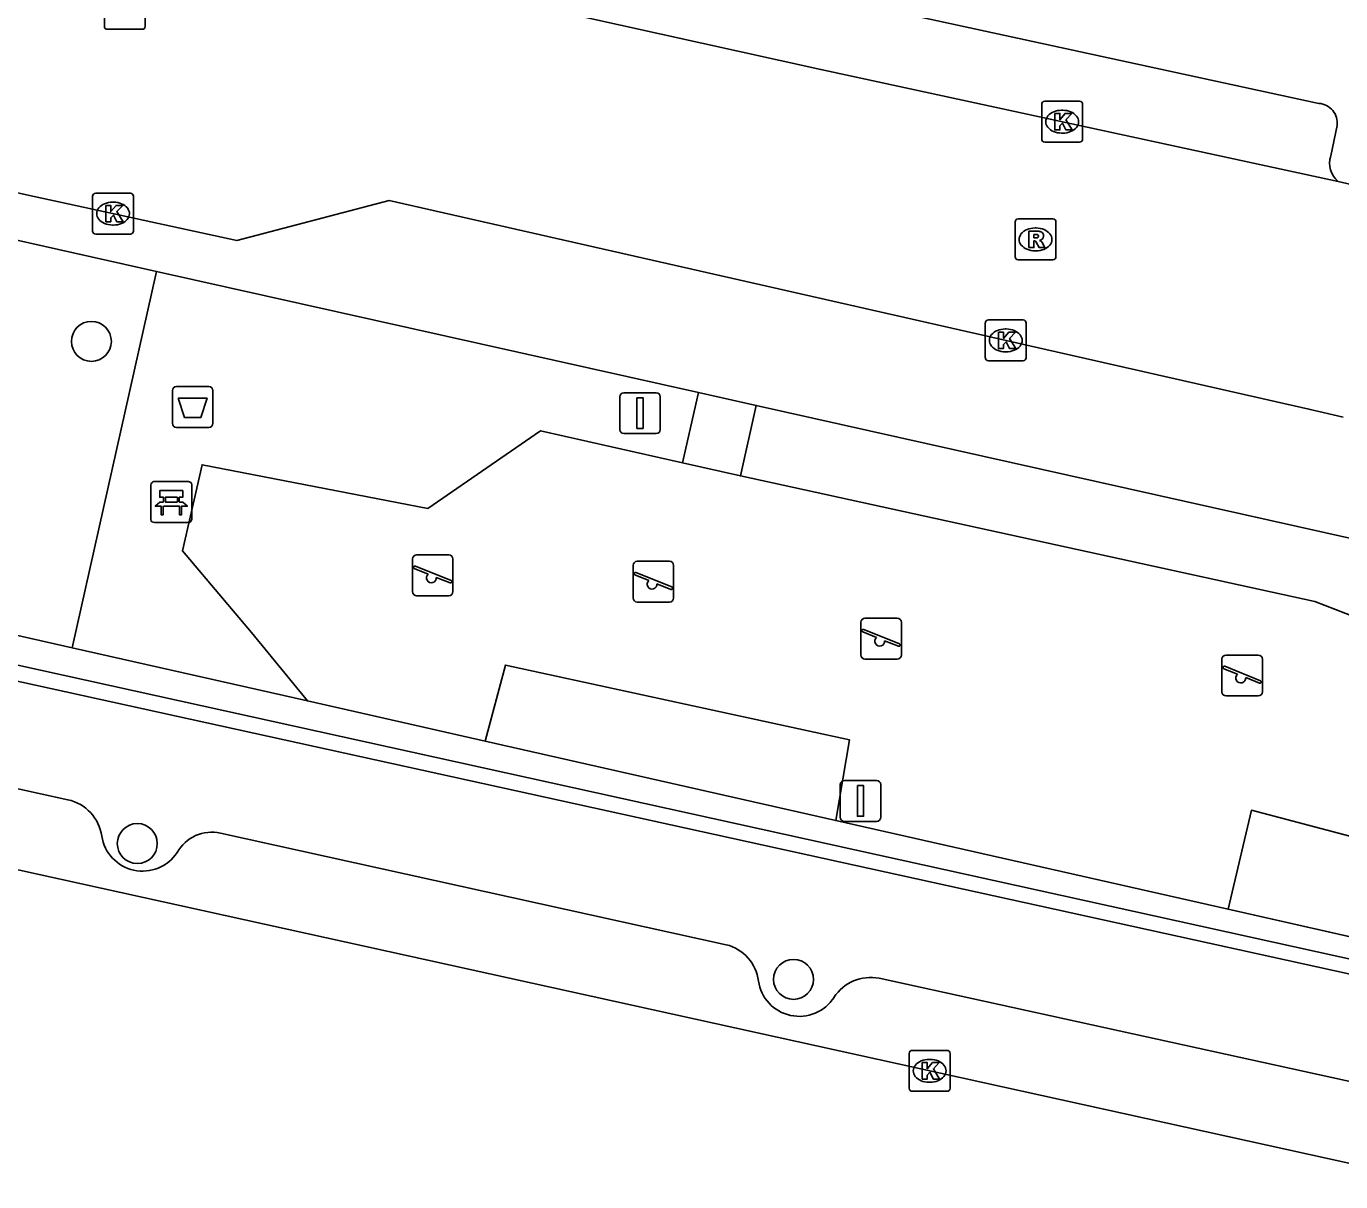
# Model space of a CAD drawing. Extents: x 162172 to 163187, y 382874 to 383684.
# Drawn here: x 162966.12 to 162998.29, y 383081.93 to 383110.2 of the extents above; entities that cross this region are included whole.
import ezdxf

# ---------------------------------------------------------------- set-up
doc = ezdxf.new("R2010")
doc.units = 0
for name, color, linetype in [('IMGEO_Afvalbak', 7, 'Continuous'), ('IMGEO_Bank', 7, 'Continuous'), ('IMGEO_Boom', 7, 'Continuous'), ('IMGEO_Groenvoorziening', 7, 'Continuous'), ('IMGEO_Haag', 7, 'Continuous'), ('IMGEO_Hek', 7, 'Continuous'), ('IMGEO_Kolk', 7, 'Continuous'), ('IMGEO_Rijbaan_lokaal_open', 7, 'Continuous'), ('IMGEO_Rioolput', 7, 'Continuous'), ('IMGEO_Speelvoorziening', 7, 'Continuous'), ('IMGEO_Verkeersbordpaal', 7, 'Continuous'), ('IMGEO_Voetpad_open', 7, 'Continuous')]:
    doc.layers.add(name, color=color, linetype=linetype)

msp = doc.modelspace()

# ---------------------------------------------------------------- linework, layer by layer
at = {"layer": 'IMGEO_Afvalbak'}
for p, q in [((162969.695, 383100.487), (162969.695, 383101.287)), ((162969.695, 383101.287), (162969.695, 383100.487)), ((162969.795, 383101.387), (162970.585, 383101.387)), ((162970.585, 383101.387), (162969.795, 383101.387)), ((162970.685, 383101.287), (162970.685, 383100.487)), ((162970.685, 383100.487), (162970.685, 383101.287)), ((162970.585, 383100.387), (162969.795, 383100.387)), ((162969.795, 383100.387), (162970.585, 383100.387))]:
    msp.add_line(p, q, dxfattribs=at)
msp.add_lwpolyline([(162969.838, 383101.101), (162970.542, 383101.101), (162970.393, 383100.631), (162969.987, 383100.631), (162969.838, 383101.101)], dxfattribs=at)
for centre, start, end in [((162969.795, 383101.287), 90, 180), ((162969.795, 383101.287), 90, 180), ((162970.585, 383101.287), 0, 90), ((162970.585, 383101.287), 360, 90), ((162969.795, 383100.487), 180, 270), ((162969.795, 383100.487), 180, 270), ((162970.585, 383100.487), 270, 0), ((162970.585, 383100.487), 270, 0)]:
    msp.add_arc(centre, 0.1, start, end, dxfattribs=at)
at = {"layer": 'IMGEO_Bank'}
for p, q in [((162969.168, 383098.135), (162969.168, 383098.976)), ((162969.168, 383098.976), (162969.168, 383098.135)), ((162969.243, 383099.06), (162970.084, 383099.06)), ((162970.084, 383099.06), (162969.243, 383099.06)), ((162970.168, 383098.985), (162970.168, 383098.144)), ((162970.168, 383098.144), (162970.168, 383098.985)), ((162969.477, 383098.566), (162969.477, 383098.672)), ((162969.521, 383098.672), (162969.521, 383098.566)), ((162969.809, 383098.678), (162969.527, 383098.678)), ((162969.527, 383098.56), (162969.809, 383098.56)), ((162969.815, 383098.566), (162969.815, 383098.672)), ((162969.859, 383098.672), (162969.859, 383098.566)), ((162969.865, 383098.458), (162969.472, 383098.458)), ((162970.093, 383098.06), (162969.252, 383098.06)), ((162969.252, 383098.06), (162970.093, 383098.06))]:
    msp.add_line(p, q, dxfattribs=at)
for points in [[(162969.415, 383098.458), (162969.273, 383098.458), (162969.385, 383098.56), (162969.471, 383098.56)], [(162969.471, 383098.678), (162969.385, 383098.678), (162969.385, 383098.839), (162969.948, 383098.839), (162969.948, 383098.678), (162969.865, 383098.678)], [(162969.865, 383098.56), (162969.948, 383098.56), (162970.06, 383098.458), (162969.921, 383098.458)], [(162969.465, 383098.451), (162969.465, 383098.244), (162969.422, 383098.244), (162969.422, 383098.451)], [(162969.915, 383098.451), (162969.915, 383098.244), (162969.871, 383098.244), (162969.871, 383098.451)]]:
    msp.add_lwpolyline(points, dxfattribs=at)
for centre, radius, start, end in [((162969.246, 383098.982), 0.0779, 92.4484, 184.2845), ((162969.246, 383098.982), 0.0779, 92.4484, 184.2845), ((162970.09, 383098.982), 0.0779, 2.4484, 94.2845), ((162970.09, 383098.982), 0.0779, 2.4484, 94.2845), ((162969.47, 383098.671), 0.00671, 2.8957, 87.1043), ((162969.47, 383098.567), 0.00671, 272.8957, 357.1043), ((162969.527, 383098.671), 0.00671, 92.8957, 177.1043), ((162969.527, 383098.567), 0.00671, 182.8957, 267.1043), ((162969.809, 383098.671), 0.00671, 2.8957, 87.1043), ((162969.809, 383098.567), 0.00671, 272.8957, 357.1043), ((162969.866, 383098.671), 0.00671, 92.8957, 177.1043), ((162969.866, 383098.567), 0.00671, 182.8957, 267.1043), ((162969.415, 383098.451), 0.00671, 2.8957, 87.1043), ((162969.472, 383098.451), 0.00671, 92.8957, 177.1043), ((162969.864, 383098.451), 0.00671, 2.8957, 87.1043), ((162969.921, 383098.451), 0.00671, 92.8957, 177.1043), ((162969.246, 383098.138), 0.0779, 182.4484, 274.2845), ((162969.246, 383098.138), 0.0779, 182.4484, 274.2845), ((162970.09, 383098.138), 0.0779, 272.4484, 4.2845), ((162970.09, 383098.138), 0.0779, 272.4484, 4.2845)]:
    msp.add_arc(centre, radius, start, end, dxfattribs=at)
at = {"layer": 'IMGEO_Boom'}
for centre in [(162967.712, 383102.492), (162968.835, 383090.203), (162984.894, 383086.88)]:
    msp.add_circle(centre, 0.489, dxfattribs=at)
at = {"layer": 'IMGEO_Groenvoorziening'}
for points in [[(162969.304, 383104.205), (162967.241, 383094.994)], [(162972.998, 383093.692), (162971.63, 383095.366), (162969.939, 383097.368), (162970.422, 383099.473), (162975.944, 383098.403), (162978.705, 383100.301), (162982.181, 383099.517)], [(162983.596, 383099.2), (162997.652, 383096.125), (163002.208, 383094.365), (163001.069, 383089.706), (162996.099, 383091.017), (162995.53, 383088.595)], [(162985.927, 383090.767), (162986.263, 383092.743), (162977.842, 383094.572), (162977.349, 383092.708)]]:
    msp.add_lwpolyline(points, dxfattribs=at)
at = {"layer": 'IMGEO_Haag'}
for points in [[(162967.241, 383094.994), (162957.516, 383097.194)], [(162957.361, 383096.454), (163000, 383087.049), (163005.605, 383085.809), (163013.53, 383084.051)], [(162967.241, 383094.994), (162972.998, 383093.692)], [(162972.998, 383093.692), (162977.349, 383092.708)], [(162977.349, 383092.708), (162985.927, 383090.767)], [(162985.927, 383090.767), (162995.53, 383088.595)], [(162995.53, 383088.595), (163000, 383087.584), (163005.036, 383086.445)]]:
    msp.add_lwpolyline(points, dxfattribs=at)
at = {"layer": 'IMGEO_Hek'}
msp.add_lwpolyline([(163005.036, 383086.445), (162995.53, 383088.595), (162985.927, 383090.767), (162977.349, 383092.708), (162972.998, 383093.692), (162967.241, 383094.994), (162969.304, 383104.205), (162982.566, 383101.239), (162982.181, 383099.517), (162983.596, 383099.2), (162983.981, 383100.923), (163000, 383097.338), (163007.118, 383095.739)], dxfattribs=at)
at = {"layer": 'IMGEO_Kolk'}
for p, q in [((162968.028, 383110.202), (162968.028, 383111.054)), ((162969.029, 383111.054), (162969.029, 383110.202)), ((162968.955, 383110.128), (162968.103, 383110.128)), ((162990.968, 383107.442), (162990.968, 383108.294)), ((162991.043, 383108.368), (162991.895, 383108.368)), ((162991.969, 383108.294), (162991.969, 383107.442)), ((162991.456, 383108.148), (162991.481, 383108.148)), ((162991.479, 383107.588), (162991.454, 383107.588)), ((162991.895, 383107.368), (162991.043, 383107.368)), ((162967.741, 383105.192), (162967.741, 383106.044)), ((162967.816, 383106.118), (162968.668, 383106.118)), ((162968.742, 383106.044), (162968.742, 383105.192)), ((162968.229, 383105.898), (162968.254, 383105.898)), ((162968.252, 383105.338), (162968.227, 383105.338)), ((162968.668, 383105.118), (162967.816, 383105.118)), ((162989.588, 383102.09), (162989.588, 383102.942)), ((162989.663, 383103.016), (162990.515, 383103.016)), ((162990.076, 383102.796), (162990.101, 383102.796)), ((162990.589, 383102.942), (162990.589, 383102.09)), ((162990.099, 383102.236), (162990.074, 383102.236)), ((162990.515, 383102.016), (162989.663, 383102.016)), ((162987.724, 383084.216), (162987.724, 383085.068)), ((162987.799, 383085.142), (162988.651, 383085.142)), ((162988.725, 383085.068), (162988.725, 383084.216)), ((162988.212, 383084.922), (162988.237, 383084.922)), ((162988.651, 383084.142), (162987.799, 383084.142)), ((162988.235, 383084.362), (162988.21, 383084.362))]:
    msp.add_line(p, q, dxfattribs=at)
for points in [[(162968.028, 383110.202), (162968.028, 383111.054)], [(162969.029, 383111.054), (162969.029, 383110.202)], [(162968.955, 383110.128), (162968.103, 383110.128)], [(162990.968, 383107.442), (162990.968, 383108.294)], [(162991.043, 383108.368), (162991.895, 383108.368)], [(162991.969, 383108.294), (162991.969, 383107.442)], [(162991.289, 383108.068), (162991.412, 383108.068), (162991.412, 383107.917), (162991.542, 383108.068), (162991.706, 383108.068), (162991.56, 383107.917), (162991.713, 383107.668), (162991.561, 383107.668), (162991.476, 383107.832), (162991.412, 383107.765), (162991.412, 383107.668), (162991.289, 383107.668), (162991.289, 383108.068)], [(162991.895, 383107.368), (162991.043, 383107.368)], [(162967.741, 383105.192), (162967.741, 383106.044)], [(162967.816, 383106.118), (162968.668, 383106.118)], [(162968.742, 383106.044), (162968.742, 383105.192)], [(162968.062, 383105.818), (162968.185, 383105.818), (162968.185, 383105.667), (162968.315, 383105.818), (162968.479, 383105.818), (162968.333, 383105.667), (162968.486, 383105.418), (162968.334, 383105.418), (162968.249, 383105.582), (162968.185, 383105.515), (162968.185, 383105.418), (162968.062, 383105.418), (162968.062, 383105.818)], [(162968.668, 383105.118), (162967.816, 383105.118)], [(162989.588, 383102.09), (162989.588, 383102.942)], [(162989.663, 383103.016), (162990.515, 383103.016)], [(162989.909, 383102.716), (162990.032, 383102.716), (162990.032, 383102.565), (162990.162, 383102.716), (162990.326, 383102.716), (162990.18, 383102.565), (162990.333, 383102.316), (162990.181, 383102.316), (162990.096, 383102.48), (162990.032, 383102.413), (162990.032, 383102.316), (162989.909, 383102.316), (162989.909, 383102.716)], [(162990.589, 383102.942), (162990.589, 383102.09)], [(162990.515, 383102.016), (162989.663, 383102.016)], [(162987.724, 383084.216), (162987.724, 383085.068)], [(162987.799, 383085.142), (162988.651, 383085.142)], [(162988.725, 383085.068), (162988.725, 383084.216)], [(162988.045, 383084.842), (162988.168, 383084.842), (162988.168, 383084.691), (162988.298, 383084.842), (162988.462, 383084.842), (162988.316, 383084.691), (162988.469, 383084.442), (162988.317, 383084.442), (162988.232, 383084.606), (162988.168, 383084.539), (162988.168, 383084.442), (162988.045, 383084.442), (162988.045, 383084.842)], [(162988.651, 383084.142), (162987.799, 383084.142)]]:
    msp.add_lwpolyline(points, dxfattribs=at)
for centre, start, end in [((162968.105, 383110.204), 181.552, 268.448), ((162968.105, 383110.204), 181.552, 268.448), ((162968.953, 383110.204), 271.552, 358.448), ((162968.953, 383110.204), 271.552, 358.448), ((162991.045, 383108.292), 91.552, 178.448), ((162991.045, 383108.292), 91.552, 178.448), ((162991.893, 383108.292), 1.552, 88.448), ((162991.893, 383108.292), 1.552, 88.448), ((162991.045, 383107.444), 181.552, 268.448), ((162991.045, 383107.444), 181.552, 268.448), ((162991.893, 383107.444), 271.552, 358.448), ((162991.893, 383107.444), 271.552, 358.448), ((162967.818, 383106.042), 91.552, 178.448), ((162967.818, 383106.042), 91.552, 178.448), ((162968.666, 383106.042), 1.552, 88.448), ((162968.666, 383106.042), 1.552, 88.448), ((162967.818, 383105.194), 181.552, 268.448), ((162967.818, 383105.194), 181.552, 268.448), ((162968.666, 383105.194), 271.552, 358.448), ((162968.666, 383105.194), 271.552, 358.448), ((162989.665, 383102.94), 91.552, 178.448), ((162989.665, 383102.94), 91.552, 178.448), ((162990.513, 383102.94), 1.552, 88.448), ((162990.513, 383102.94), 1.552, 88.448), ((162989.665, 383102.092), 181.552, 268.448), ((162989.665, 383102.092), 181.552, 268.448), ((162990.513, 383102.092), 271.552, 358.448), ((162990.513, 383102.092), 271.552, 358.448), ((162987.801, 383085.066), 91.552, 178.448), ((162987.801, 383085.066), 91.552, 178.448), ((162988.649, 383085.066), 1.552, 88.448), ((162988.649, 383085.066), 1.552, 88.448), ((162987.801, 383084.218), 181.552, 268.448), ((162987.801, 383084.218), 181.552, 268.448), ((162988.649, 383084.218), 271.552, 358.448), ((162988.649, 383084.218), 271.552, 358.448)]:
    msp.add_arc(centre, 0.0765, start, end, dxfattribs=at)
for centre, major_axis, ratio, start_param, end_param in [((162991.455, 383107.868), (-0.387, 0.002), 0.722429, 4.712389, 7.853982), ((162991.48, 383107.868), (-0.39, 0.002), 0.717154, 1.570796, 4.712389), ((162968.228, 383105.618), (-0.387, 0.002), 0.722429, 4.712389, 7.853982), ((162968.253, 383105.618), (-0.39, 0.002), 0.717154, 1.570796, 4.712389), ((162990.075, 383102.516), (-0.387, 0.002), 0.722429, 4.712389, 7.853982), ((162990.1, 383102.516), (-0.39, 0.002), 0.717154, 1.570796, 4.712389), ((162988.211, 383084.642), (-0.387, 0.002), 0.722429, 4.712389, 7.853982), ((162988.236, 383084.642), (-0.39, 0.002), 0.717154, 1.570796, 4.712389)]:
    msp.add_ellipse(centre, major_axis=major_axis, ratio=ratio, start_param=start_param, end_param=end_param, dxfattribs=at)
at = {"layer": 'IMGEO_Rijbaan_lokaal_open'}
for points in [[(162777.11, 383131.169), (162892.326, 383105.776), (163000, 383082.046), (163013.118, 383079.154)], [(162975.76, 383111.323), (162985.56, 383109.143), (162998.226, 383106.407)], [(162998.345, 383100.64), (162997.508, 383100.834), (162974.997, 383105.942), (162971.268, 383104.961), (162966.126, 383106.079), (162963.964, 383106.56)], [(162998.226, 383106.407), (162999.573, 383106.093)]]:
    msp.add_lwpolyline(points, dxfattribs=at)
at = {"layer": 'IMGEO_Rioolput'}
for p, q in [((162990.316, 383104.561), (162990.316, 383105.413)), ((162990.391, 383105.487), (162991.243, 383105.487)), ((162991.317, 383105.413), (162991.317, 383104.561)), ((162990.804, 383105.267), (162990.829, 383105.267)), ((162990.827, 383104.707), (162990.802, 383104.707)), ((162991.243, 383104.487), (162990.391, 383104.487))]:
    msp.add_line(p, q, dxfattribs=at)
for points in [[(162990.316, 383104.561), (162990.316, 383105.413)], [(162990.391, 383105.487), (162991.243, 383105.487)], [(162991.317, 383105.413), (162991.317, 383104.561)], [(162990.905, 383105.185), (162990.653, 383105.187), (162990.653, 383104.787)], [(162990.831, 383105.106), (162990.777, 383105.106), (162990.777, 383105.025)], [(162990.777, 383105.025), (162990.829, 383105.025)], [(162990.653, 383104.787), (162990.777, 383104.787), (162990.777, 383104.949), (162990.788, 383104.949)], [(162990.835, 383104.92), (162990.906, 383104.787), (162991.046, 383104.787), (162990.981, 383104.913)], [(162991.243, 383104.487), (162990.391, 383104.487)]]:
    msp.add_lwpolyline(points, dxfattribs=at)
for centre, radius, start, end in [((162990.393, 383105.411), 0.0765, 91.552, 178.448), ((162990.393, 383105.411), 0.0765, 91.552, 178.448), ((162991.241, 383105.411), 0.0765, 1.552, 88.448), ((162991.241, 383105.411), 0.0765, 1.552, 88.448), ((162990.813, 383105.214), 0.19, 274.7715, 282.9687), ((162990.837, 383105.01), 0.0964, 77.0061, 93.1865), ((162990.851, 383105.067), 0.0378, 276.6634, 79.6772), ((162990.904, 383105.075), 0.109, 350.3612, 89.416), ((162990.902, 383105.075), 0.112, 277.5842, 350.9817), ((162990.886, 383104.86), 0.108, 29.5134, 73.7905), ((162990.787, 383104.896), 0.0533, 26.0293, 88.6989), ((162990.393, 383104.563), 0.0765, 181.552, 268.448), ((162990.393, 383104.563), 0.0765, 181.552, 268.448), ((162991.241, 383104.563), 0.0765, 271.552, 358.448), ((162991.241, 383104.563), 0.0765, 271.552, 358.448)]:
    msp.add_arc(centre, radius, start, end, dxfattribs=at)
for centre, major_axis, ratio, start_param, end_param in [((162990.803, 383104.987), (-0.387, 0.002), 0.722429, 4.712389, 7.853982), ((162990.828, 383104.987), (-0.39, 0.002), 0.717154, 1.570796, 4.712389)]:
    msp.add_ellipse(centre, major_axis=major_axis, ratio=ratio, start_param=start_param, end_param=end_param, dxfattribs=at)
at = {"layer": 'IMGEO_Speelvoorziening'}
for p, q in [((162975.67, 383097.268), (162976.46, 383097.268)), ((162976.46, 383097.268), (162975.67, 383097.268)), ((162975.57, 383096.368), (162975.57, 383097.168)), ((162975.57, 383097.168), (162975.57, 383096.368)), ((162975.953, 383096.796), (162975.614, 383096.933)), ((162975.639, 383096.993), (162976.515, 383096.64)), ((162976.56, 383097.168), (162976.56, 383096.368)), ((162976.56, 383096.368), (162976.56, 383097.168)), ((162980.97, 383096.212), (162980.97, 383097.012)), ((162980.97, 383097.012), (162980.97, 383096.212)), ((162981.07, 383097.112), (162981.86, 383097.112)), ((162981.86, 383097.112), (162981.07, 383097.112)), ((162981.96, 383097.012), (162981.96, 383096.212)), ((162981.96, 383096.212), (162981.96, 383097.012)), ((162976.491, 383096.58), (162976.151, 383096.717)), ((162981.353, 383096.64), (162981.014, 383096.777)), ((162981.039, 383096.837), (162981.915, 383096.484)), ((162976.46, 383096.268), (162975.67, 383096.268)), ((162975.67, 383096.268), (162976.46, 383096.268)), ((162981.891, 383096.424), (162981.551, 383096.561)), ((162981.86, 383096.112), (162981.07, 383096.112)), ((162981.07, 383096.112), (162981.86, 383096.112)), ((162986.643, 383095.718), (162987.433, 383095.718)), ((162987.433, 383095.718), (162986.643, 383095.718)), ((162986.543, 383094.818), (162986.543, 383095.618)), ((162986.543, 383095.618), (162986.543, 383094.818)), ((162986.926, 383095.246), (162986.587, 383095.383)), ((162986.612, 383095.443), (162987.488, 383095.09)), ((162987.533, 383095.618), (162987.533, 383094.818)), ((162987.533, 383094.818), (162987.533, 383095.618)), ((162987.464, 383095.03), (162987.124, 383095.167)), ((162987.433, 383094.718), (162986.643, 383094.718)), ((162986.643, 383094.718), (162987.433, 383094.718)), ((162995.379, 383093.917), (162995.379, 383094.717)), ((162995.379, 383094.717), (162995.379, 383093.917)), ((162995.479, 383094.817), (162996.269, 383094.817)), ((162996.269, 383094.817), (162995.479, 383094.817)), ((162996.369, 383094.717), (162996.369, 383093.917)), ((162996.369, 383093.917), (162996.369, 383094.717)), ((162995.762, 383094.345), (162995.423, 383094.482)), ((162995.448, 383094.542), (162996.324, 383094.189)), ((162996.3, 383094.129), (162995.96, 383094.266)), ((162996.269, 383093.817), (162995.479, 383093.817)), ((162995.479, 383093.817), (162996.269, 383093.817))]:
    msp.add_line(p, q, dxfattribs=at)
for centre, radius, start, end in [((162975.67, 383097.168), 0.1, 90, 180), ((162975.67, 383097.168), 0.1, 90, 180), ((162976.46, 383097.168), 0.1, 0, 90), ((162976.46, 383097.168), 0.1, 360, 90), ((162975.627, 383096.963), 0.0327, 68.078, 248.078), ((162981.07, 383097.012), 0.1, 90, 180), ((162981.07, 383097.012), 0.1, 90, 180), ((162981.86, 383097.012), 0.1, 0, 90), ((162981.86, 383097.012), 0.1, 360, 90), ((162976.032, 383096.706), 0.12, 130.9928, 5.1632), ((162976.503, 383096.61), 0.0327, 248.078, 68.078), ((162981.027, 383096.807), 0.0327, 68.078, 248.078), ((162981.432, 383096.55), 0.12, 130.9928, 5.1632), ((162975.67, 383096.368), 0.1, 180, 270), ((162975.67, 383096.368), 0.1, 180, 270), ((162976.46, 383096.368), 0.1, 270, 0), ((162976.46, 383096.368), 0.1, 270, 0), ((162981.903, 383096.454), 0.0327, 248.078, 68.078), ((162981.07, 383096.212), 0.1, 180, 270), ((162981.07, 383096.212), 0.1, 180, 270), ((162981.86, 383096.212), 0.1, 270, 0), ((162981.86, 383096.212), 0.1, 270, 0), ((162986.643, 383095.618), 0.1, 90, 180), ((162986.643, 383095.618), 0.1, 90, 180), ((162987.433, 383095.618), 0.1, 0, 90), ((162987.433, 383095.618), 0.1, 360, 90), ((162986.6, 383095.413), 0.0327, 68.078, 248.078), ((162987.005, 383095.156), 0.12, 130.9928, 5.1632), ((162987.476, 383095.06), 0.0327, 248.078, 68.078), ((162986.643, 383094.818), 0.1, 180, 270), ((162986.643, 383094.818), 0.1, 180, 270), ((162987.433, 383094.818), 0.1, 270, 0), ((162987.433, 383094.818), 0.1, 270, 0), ((162995.479, 383094.717), 0.1, 90, 180), ((162995.479, 383094.717), 0.1, 90, 180), ((162996.269, 383094.717), 0.1, 0, 90), ((162996.269, 383094.717), 0.1, 360, 90), ((162995.436, 383094.512), 0.0327, 68.078, 248.078), ((162995.841, 383094.255), 0.12, 130.9928, 5.1632), ((162996.312, 383094.159), 0.0327, 248.078, 68.078), ((162995.479, 383093.917), 0.1, 180, 270), ((162995.479, 383093.917), 0.1, 180, 270), ((162996.269, 383093.917), 0.1, 270, 0), ((162996.269, 383093.917), 0.1, 270, 0)]:
    msp.add_arc(centre, radius, start, end, dxfattribs=at)
at = {"layer": 'IMGEO_Verkeersbordpaal'}
for p, q in [((162980.643, 383100.336), (162980.643, 383101.136)), ((162980.643, 383101.136), (162980.643, 383100.336)), ((162980.743, 383101.236), (162981.533, 383101.236)), ((162981.533, 383101.236), (162980.743, 383101.236)), ((162981.633, 383101.136), (162981.633, 383100.336)), ((162981.633, 383100.336), (162981.633, 383101.136)), ((162981.533, 383100.236), (162980.743, 383100.236)), ((162980.743, 383100.236), (162981.533, 383100.236)), ((162986.039, 383090.847), (162986.039, 383091.647)), ((162986.039, 383091.647), (162986.039, 383090.847)), ((162986.139, 383091.747), (162986.929, 383091.747)), ((162986.929, 383091.747), (162986.139, 383091.747)), ((162987.029, 383091.647), (162987.029, 383090.847)), ((162987.029, 383090.847), (162987.029, 383091.647)), ((162986.929, 383090.747), (162986.139, 383090.747)), ((162986.139, 383090.747), (162986.929, 383090.747))]:
    msp.add_line(p, q, dxfattribs=at)
for points in [[(162981.063, 383101.111), (162981.213, 383101.111), (162981.213, 383100.361), (162981.063, 383100.361), (162981.063, 383101.111)], [(162986.459, 383091.622), (162986.609, 383091.622), (162986.609, 383090.872), (162986.459, 383090.872), (162986.459, 383091.622)]]:
    msp.add_lwpolyline(points, dxfattribs=at)
for centre, start, end in [((162980.743, 383101.136), 90, 180), ((162980.743, 383101.136), 90, 180), ((162981.533, 383101.136), 0, 90), ((162981.533, 383101.136), 360, 90), ((162980.743, 383100.336), 180, 270), ((162980.743, 383100.336), 180, 270), ((162981.533, 383100.336), 270, 0), ((162981.533, 383100.336), 270, 0), ((162986.139, 383091.647), 90, 180), ((162986.139, 383091.647), 90, 180), ((162986.929, 383091.647), 0, 90), ((162986.929, 383091.647), 360, 90), ((162986.139, 383090.847), 180, 270), ((162986.139, 383090.847), 180, 270), ((162986.929, 383090.847), 270, 0), ((162986.929, 383090.847), 270, 0)]:
    msp.add_arc(centre, 0.1, start, end, dxfattribs=at)
at = {"layer": 'IMGEO_Voetpad_open'}
for points in [[(162977.053, 383112.808), (162997.752, 383108.316)], [(162998.198, 383107.774), (162998.044, 383107.028)], [(162957.516, 383097.194), (162959.448, 383106.413), (162969.304, 383104.205)], [(162969.304, 383104.205), (162982.566, 383101.239)], [(162982.181, 383099.517), (162982.566, 383101.239)], [(162982.566, 383101.239), (162983.981, 383100.923)], [(162983.981, 383100.923), (162983.596, 383099.2)], [(162983.981, 383100.923), (163000, 383097.338), (163007.118, 383095.739)], [(162983.596, 383099.2), (162982.181, 383099.517)], [(162942.735, 383096.658), (162967.138, 383091.275)], [(163013.453, 383083.72), (163000, 383086.678), (162957.281, 383096.072)], [(162970.872, 383090.46), (162983.249, 383087.728)], [(162986.991, 383086.909), (163000, 383084.056), (163001.597, 383083.706)]]:
    msp.add_lwpolyline(points, dxfattribs=at)
for centre, radius, start, end in [((162997.716, 383107.832), 0.486, 353.1837, 85.7168), ((162998.572, 383106.845), 0.558, 160.9218, 231.7473), ((162966.911, 383090.233), 1.066, 8.2308, 77.6998), ((162970.66, 383089.506), 0.977, 77.472, 150.7325), ((162968.964, 383090.539), 1.01, 188.6901, 326.6874), ((162982.995, 383086.71), 1.049, 7.1192, 75.9795), ((162985.035, 383086.985), 1.01, 188.2453, 327.341), ((162986.787, 383085.85), 1.078, 79.1181, 146.8407)]:
    msp.add_arc(centre, radius, start, end, dxfattribs=at)

doc.saveas('drawing.dxf')
